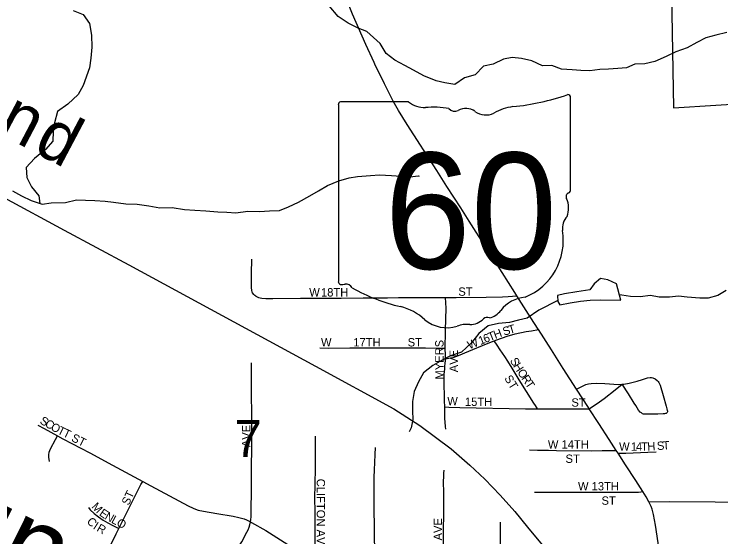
# Model space of a CAD drawing. Extents: x 1874609 to 2204689, y 815661 to 1281160.
# Drawn here: x 2014569 to 2018804, y 1048482 to 1051613 of the extents above; entities that cross this region are included whole.
import ezdxf

# ---------------------------------------------------------------- set-up
doc = ezdxf.new("R2010")
doc.units = 0
for name, color, linetype in [('GM_X_City_Street', 7, 'Continuous'), ('GM_X_City_Street_Text', 7, 'Continuous'), ('GM_X_Corporation', 7, 'Continuous'), ('GM_X_Minor_Lake', 7, 'Continuous'), ('GM_X_Minor_River', 7, 'Continuous'), ('GM_X_Minor_River_Text', 7, 'Continuous'), ('GM_X_Rail_Line', 7, 'Continuous'), ('GM_X_Rail_Line_Text', 7, 'Continuous'), ('GM_X_Section_Text', 7, 'Continuous'), ('GM_X_State_Location', 7, 'Continuous'), ('GM_X_State_Route', 7, 'Continuous'), ('GM_X_State_Shield', 7, 'Continuous')]:
    doc.layers.add(name, color=color, linetype=linetype)

msp = doc.modelspace()

# ---------------------------------------------------------------- linework, layer by layer
at = {"layer": 'GM_X_City_Street'}
for points in [[(2016018, 1049922.7), (2016011.3, 1049927.1), (2016004.9, 1049933.3), (2015998.1, 1049942.6), (2015995, 1049950.1), (2015992.5, 1049958.3), (2015990.9, 1049974.8), (2015990.5, 1049991.7), (2015990.7, 1050076.6), (2015993.1, 1050127.5), (2015992.9, 1050144.9)], [(2016018, 1049922.7), (2016033.1, 1049915.6), (2016043.8, 1049913.2), (2016053.2, 1049911.8), (2016076.4, 1049910.4), (2016119.6, 1049909.4), (2016284.1, 1049911.3), (2016365.7, 1049912.1), (2016529.5, 1049912.5), (2016660.4, 1049913.1), (2016725.4, 1049913.4), (2016807.2, 1049913.9), (2016872.2, 1049914.7), (2016970.5, 1049915.3), (2017154.2, 1049916.1)], [(2017152.2, 1049612.5), (2017152, 1049620.1), (2017152.7, 1049653.2), (2017153, 1049669.5), (2017153.3, 1049685.7), (2017153.9, 1049718.9), (2017155.6, 1049785), (2017157.1, 1049851.3), (2017155.6, 1049884.4), (2017154.2, 1049916.1)], [(2017154.2, 1049916.1), (2017217.1, 1049916.3), (2017398.1, 1049916.6), (2017496.1, 1049918.9), (2017528.7, 1049921.6), (2017581.7, 1049925.8)], [(2017444.7, 1049656), (2017461.9, 1049662.9), (2017524.5, 1049684.2), (2017572.2, 1049697.4), (2017636.8, 1049711.3), (2017669.2, 1049716.5), (2017710.7, 1049723.2)], [(2017153.6, 1049547.8), (2017183, 1049553.5), (2017200.1, 1049556.7), (2017231.9, 1049567.6), (2017293.4, 1049593.1), (2017400.5, 1049638.3), (2017444.7, 1049656)], [(2017706.1, 1049248.7), (2017692.7, 1049268.8), (2017683.6, 1049282.5), (2017596, 1049422), (2017553.1, 1049492.3), (2017527.6, 1049534.5), (2017510, 1049562.1), (2017482.5, 1049602.6), (2017463.7, 1049629.1), (2017444.7, 1049656)], [(2016401.2, 1049615), (2016449.9, 1049613), (2016580.3, 1049613.7), (2016742, 1049614.4), (2016839.3, 1049614.4), (2016968.8, 1049613.6), (2017033.8, 1049613.9), (2017115.1, 1049613), (2017152.2, 1049612.5)], [(2017153.6, 1049547.8), (2017153.3, 1049570.4), (2017152.2, 1049612.5)], [(2015986.1, 1048571.6), (2015988.4, 1048586.3), (2015989.7, 1048602.3), (2015989.5, 1048634.8), (2015989.4, 1048667.9), (2015991.3, 1048733.6), (2015990.8, 1048848.9), (2015992.8, 1049063), (2015993.4, 1049211), (2015991.1, 1049342.8), (2015992, 1049507.4), (2015992.2, 1049523.9)], [(2017149.4, 1049260.3), (2017148.4, 1049296.9), (2017147.4, 1049332), (2017145.8, 1049389), (2017145.7, 1049438.7), (2017146.5, 1049455.1), (2017149.7, 1049487.8), (2017150.9, 1049504.3), (2017152.9, 1049520.7), (2017153.7, 1049537.2), (2017153.6, 1049547.8)], [(2018213.2, 1049396), (2018223.3, 1049396.3), (2018255.3, 1049401.9), (2018302.7, 1049414.7), (2018333.8, 1049424.8), (2018364.8, 1049434.7), (2018380.3, 1049437), (2018388.3, 1049436.3), (2018395.4, 1049435), (2018410.1, 1049428.5), (2018423.2, 1049418.5), (2018428.9, 1049412.7), (2018433, 1049405.7), (2018439.5, 1049390.9), (2018457.4, 1049327.5), (2018475.6, 1049264.6), (2018480.4, 1049249.3), (2018483, 1049239.2), (2018483.8, 1049235.6), (2018483.9, 1049232.7), (2018483.3, 1049229.6), (2018481.8, 1049226.1), (2018479.2, 1049223.6), (2018475.3, 1049221.2), (2018472.5, 1049220.2), (2018465.7, 1049219), (2018459.3, 1049218.2), (2018426.6, 1049217.4), (2018378, 1049216.2), (2018361.4, 1049216.3), (2018348.2, 1049215.8), (2018341.2, 1049217.1), (2018334.2, 1049219.5), (2018327.9, 1049223.7), (2018321.3, 1049228.2), (2018311.4, 1049240.6), (2018302.8, 1049254.9), (2018294.3, 1049268.5), (2018285.1, 1049281.9), (2018250.5, 1049337.5), (2018213.2, 1049396)], [(2017939.9, 1049365.9), (2017967, 1049380.2), (2017995.9, 1049395.3), (2018011.5, 1049399.3), (2018027.7, 1049401.1), (2018060.3, 1049401.8), (2018109.4, 1049400.3), (2018191, 1049395.2), (2018213.2, 1049396)], [(2018015, 1049248.5), (2018076.3, 1049290.5), (2018104.4, 1049309.9), (2018171.2, 1049362.7), (2018213.2, 1049396)], [(2017149.4, 1049260.3), (2017174.4, 1049259.4), (2017239.9, 1049256.8), (2017634.3, 1049249.1), (2017706.1, 1049248.7)], [(2017156, 1049126.9), (2017154, 1049143.4), (2017150.7, 1049192.6), (2017150.4, 1049225.7), (2017149.4, 1049260.3)], [(2017706.1, 1049248.7), (2017815.1, 1049247.9), (2017963, 1049247.6), (2017979.4, 1049247.9), (2018015, 1049248.5)], [(2014711.2, 1049151.4), (2014748.7, 1049131.1), (2014828.4, 1049087.3)], [(2014780.8, 1048932.4), (2014777, 1048958.1), (2014776.4, 1048973.5), (2014779.4, 1048988.7), (2014787.4, 1049009.4), (2014816.4, 1049064.6), (2014828.4, 1049087.3)], [(2014828.4, 1049087.3), (2014860.6, 1049069.7), (2015023.1, 1048984.3), (2015158.5, 1048911), (2015339.4, 1048813.6)], [(2016352.6, 1048344.8), (2016363.4, 1048362.9), (2016370.3, 1048383.8), (2016373.1, 1048406.2), (2016372, 1048526.6), (2016372.6, 1048624.5), (2016371.7, 1048722.4), (2016372.1, 1048787.8), (2016374.1, 1048902.2), (2016374.6, 1049000.2), (2016374.6, 1049063.6), (2016374.6, 1049071.6), (2016374.6, 1049085.5)], [(2016733.5, 1048413.7), (2016730.7, 1048430.2), (2016728.2, 1048458.8), (2016728.2, 1048537.1), (2016727.3, 1048651.9), (2016727.3, 1048799.7), (2016727.3, 1048837), (2016728.2, 1048883.1), (2016729.9, 1048927.5), (2016731.7, 1048974.4), (2016734.3, 1049016.1)], [(2017657.7, 1049002.1), (2017706.1, 1049000.8), (2017770.4, 1049000.1), (2017818.8, 1048999.5), (2018027.7, 1048997.3), (2018092.5, 1048998.1), (2018127.1, 1048998.6), (2018176.9, 1048999.2)], [(2018187.9, 1048982.3), (2018233.9, 1048983.9), (2018366.9, 1048988.5), (2018416.6, 1048991.4)], [(2017141.3, 1048317.6), (2017142, 1048505.9), (2017143.1, 1048636.5), (2017143.1, 1048699.3), (2017143.1, 1048749.9), (2017142.4, 1048809.9), (2017143.3, 1048848.1), (2017143.8, 1048863.3), (2017145.4, 1048880.3)], [(2015196.5, 1048531.8), (2015275.4, 1048691), (2015314.3, 1048768.2), (2015328.9, 1048795), (2015339.4, 1048813.6)], [(2015339.4, 1048813.6), (2015388.2, 1048787.6), (2015612.6, 1048667.3), (2015641.9, 1048653.1), (2015656.8, 1048647), (2015671.9, 1048641.9), (2015703.5, 1048634.8), (2015784.5, 1048621.2), (2015882.2, 1048605.1), (2015914.6, 1048598.1), (2015946.6, 1048588.7), (2015962.2, 1048582.9), (2015986.1, 1048571.6)], [(2017688, 1048750), (2017801.4, 1048750), (2017900.6, 1048750), (2018067.1, 1048749.4), (2018227.7, 1048748.9), (2018274.2, 1048749.5), (2018309.8, 1048750), (2018325.2, 1048751.1), (2018336.4, 1048753.3)], [(2015013.8, 1048657.3), (2015024, 1048644.3), (2015048.2, 1048621.9), (2015074.4, 1048601.4), (2015101.8, 1048582.4), (2015130.4, 1048565.5), (2015160, 1048550.4), (2015196.5, 1048531.8)], [(2015811.1, 1048260), (2015870.7, 1048355.6), (2015932.6, 1048452.6), (2015964.4, 1048510), (2015971.6, 1048524.4), (2015977.6, 1048539.3), (2015982.3, 1048554.6), (2015986.1, 1048571.6)], [(2015986.1, 1048571.6), (2015992.4, 1048568.6), (2016077.8, 1048518.7), (2016230.2, 1048421.2), (2016352.6, 1048344.8)], [(2017480.7, 1048310.6), (2017480.9, 1048357), (2017481.8, 1048389.5), (2017482.7, 1048454.9), (2017483.5, 1048493.4), (2017483.5, 1048518.6), (2017483.4, 1048569.4)], [(2014914, 1047967.7), (2014924.9, 1047988.5), (2014955.3, 1048046.6), (2014984.5, 1048105.2), (2015020.1, 1048178.4), (2015057.2, 1048251.2), (2015094.4, 1048324), (2015103.4, 1048342.3), (2015180.9, 1048500.4), (2015196.5, 1048531.8)]]:
    msp.add_lwpolyline(points, dxfattribs=at)
at = {"layer": 'GM_X_Corporation'}
msp.add_lwpolyline([(2019075.4, 1052732.9), (2018311, 1052783.7), (2018307.1, 1052631.7), (2018625.5, 1052609.5), (2018595.1, 1051726.6), (2018508.8, 1051731.7), (2018519.9, 1051051.6), (2019028, 1051083.3)], dxfattribs=at)
at = {"layer": 'GM_X_Minor_Lake'}
for points in [[(2018204.4, 1049900), (2018178.9, 1049996.5), (2018126.9, 1050020.9), (2018082.9, 1050029.2), (2018044.6, 1049997.3), (2018018.4, 1049961.4), (2017940.2, 1049949.8), (2017868, 1049938.3), (2017825.9, 1049928.5), (2017827.7, 1049892.4), (2017839.6, 1049872.2), (2017901.8, 1049883.9), (2017962, 1049893.5), (2018020.1, 1049899.1), (2018080.2, 1049900.8)], [(2018080.2, 1049900.8), (2018204.4, 1049900)]]:
    msp.add_lwpolyline(points, dxfattribs=at)
at = {"layer": 'GM_X_Minor_River'}
for points in [[(2014921.9, 1051635.1), (2014981.9, 1051610.6), (2015021.6, 1051556.1), (2015033.3, 1051487.8), (2015034.9, 1051415.6), (2015028.6, 1051349.4), (2015020.3, 1051291.2), (2014983.6, 1051185.1), (2014953.3, 1051131.1), (2014890.9, 1051073.3), (2014828.5, 1051029.6), (2014810.2, 1050961.5)], [(2018840, 1051503.4), (2018773.8, 1051487.7), (2018713.6, 1051472.1), (2018659.3, 1051442.3), (2018603.1, 1051410.6), (2018534.8, 1051386.9), (2018476.6, 1051359.2), (2018408.3, 1051329.6), (2018348.1, 1051315.9), (2018288, 1051314.3), (2018237.8, 1051290.5), (2018185.7, 1051286.8), (2018131.6, 1051283.2), (2018079.5, 1051281.5), (2018019.3, 1051273.9), (2017965.2, 1051276.2), (2017913.2, 1051278.6), (2017849.1, 1051283), (2017791.1, 1051305.4), (2017735, 1051303.8), (2017671, 1051334.3), (2017609, 1051346.8), (2017552.9, 1051353.1), (2017500.8, 1051343.4), (2017440.5, 1051313.7), (2017382.4, 1051302.1), (2017332, 1051250.2), (2017267.8, 1051230.6), (2017209.5, 1051190.8), (2017149.4, 1051201.2), (2017097.4, 1051213.6), (2017023.4, 1051244.2), (2016961.5, 1051276.7), (2016909.6, 1051305.1), (2016849.6, 1051337.6), (2016797.7, 1051378.1), (2016762, 1051436.5), (2016682.2, 1051509.3), (2016630.3, 1051529.7), (2016570.3, 1051558.2), (2016510.4, 1051598.7), (2016456.7, 1051663.3)], [(2014810.2, 1050961.5), (2014803.9, 1050909.3), (2014801.6, 1050853.1), (2014757.2, 1050801.2), (2014690.8, 1050747.5), (2014640.5, 1050693.6), (2014644.2, 1050635.4), (2014673.9, 1050579), (2014717.7, 1050524.6), (2014723.9, 1050478.9)], [(2014559.6, 1050553.7), (2014613.5, 1050525.2), (2014671.5, 1050496.8), (2014737.5, 1050474.2), (2014791.6, 1050481.9), (2014877.8, 1050485.4), (2014942, 1050501), (2014996, 1050498.7), (2015052.1, 1050496.3), (2015114.2, 1050491.9), (2015164.3, 1050487.6), (2015238.3, 1050477), (2015306.4, 1050474.6), (2015376.5, 1050464.1), (2015442.6, 1050453.6), (2015516.7, 1050455.2), (2015590.8, 1050442.6), (2015652.8, 1050438.2), (2015716.9, 1050433.8), (2015789, 1050429.3), (2015843.1, 1050427), (2015897.2, 1050422.6), (2015969.3, 1050432.2), (2016039.5, 1050431.7), (2016099.6, 1050435.3), (2016159.7, 1050437), (2016213.9, 1050458.7), (2016272.2, 1050486.4), (2016340.5, 1050524.1), (2016392.7, 1050553.9), (2016447, 1050585.6), (2016515.2, 1050615.3), (2016577.4, 1050632.9), (2016627.6, 1050640.6), (2016703.7, 1050646.2), (2016757.8, 1050649.8), (2016830, 1050647.4), (2016886, 1050643), (2016940.1, 1050638.6), (2016992.2, 1050644.3), (2016996.2, 1050642.3)], [(2018835.8, 1049958.1), (2018785.6, 1049928.3), (2018727.4, 1049910.6), (2018677.3, 1049911), (2018601.2, 1049917.5), (2018551.1, 1049923.8), (2018497, 1049918.1), (2018434.9, 1049918.5), (2018382.9, 1049926.9), (2018320.7, 1049919.3), (2018262.6, 1049921.7), (2018210.6, 1049930), (2018196, 1049931.9)], [(2017827.5, 1049897.2), (2017713.2, 1049838.9), (2017642.9, 1049791.2), (2017590.7, 1049779.5), (2017536.5, 1049765.8), (2017472.4, 1049760.2), (2017410.2, 1049746.6), (2017353.9, 1049700.8), (2017309.5, 1049644.8), (2017249.1, 1049589), (2017184.9, 1049565.4), (2017134.7, 1049539.6), (2017078.4, 1049507.9), (2017022.1, 1049464.1), (2016991.7, 1049410.1), (2016965.4, 1049352.1), (2016957, 1049291.9), (2016956.7, 1049235.7), (2016958.5, 1049185.5), (2016948.2, 1049135.4), (2016936.1, 1049111.4)]]:
    msp.add_lwpolyline(points, dxfattribs=at)
at = {"layer": 'GM_X_Rail_Line'}
msp.add_lwpolyline([(2014508.1, 1050513.9), (2014868.3, 1050318.8), (2015255.7, 1050110.3), (2016375.8, 1049504.8), (2016844.4, 1049248.2), (2017000.9, 1049148.6), (2017187.6, 1049008.6), (2017299.5, 1048910.9), (2017388.9, 1048826.3), (2017482.4, 1048731.5), (2017569.7, 1048632.6), (2017646.3, 1048539.1), (2017921.6, 1048207.4)], dxfattribs=at)
at = {"layer": 'GM_X_State_Route'}
for points in [[(2016725.9, 1051323.7), (2016676.1, 1051431.9), (2016597.6, 1051612.4), (2016535.3, 1051771.5)], [(2017245.3, 1050451.9), (2017162.9, 1050579.7), (2017101.3, 1050676.1), (2016924.2, 1050952.2), (2016872.5, 1051035.8), (2016840.3, 1051092.7), (2016788.1, 1051194.7), (2016730.9, 1051312.8), (2016725.9, 1051323.7)], [(2017595.7, 1049903.8), (2017581.7, 1049925.8), (2017568.8, 1049946.1), (2017454.6, 1050125.3), (2017383.1, 1050235.3), (2017295.8, 1050373.6), (2017245.3, 1050451.9)], [(2018373.4, 1048691.9), (2018356, 1048722.1), (2018336.4, 1048753.3), (2018294.9, 1048819), (2018233, 1048913.3), (2018187.9, 1048982.3), (2018176.9, 1048999.2), (2018134.6, 1049063.9), (2018072.2, 1049159.9), (2018015, 1049248.5), (2018010, 1049256.3), (2017939.9, 1049365.9), (2017859.8, 1049491.1), (2017788.5, 1049601.2), (2017710.7, 1049723.2), (2017709.4, 1049725.3), (2017665.2, 1049794.4), (2017595.7, 1049903.8)], [(2018373.4, 1048691.9), (2018493.8, 1048693.8), (2018770.7, 1048691.5), (2018950.1, 1048690.2), (2019068.2, 1048687.3)], [(2018589.4, 1047347.3), (2018576.8, 1047434.6), (2018557.7, 1047573.2), (2018546.7, 1047652), (2018539.5, 1047700.4), (2018532.1, 1047748.6), (2018521.8, 1047812.5), (2018511.9, 1047876.1), (2018507.1, 1047908), (2018499.5, 1047955.4), (2018497.5, 1047971.2), (2018494, 1047994.9), (2018474.1, 1048131), (2018448.2, 1048320), (2018443, 1048357.7), (2018441.2, 1048368.9), (2018435.2, 1048405.9), (2018412.6, 1048551.2), (2018400.6, 1048615.2), (2018392.4, 1048646.7), (2018386.5, 1048662.6), (2018373.4, 1048691.9)]]:
    msp.add_lwpolyline(points, dxfattribs=at)
at = {"layer": 'GM_X_State_Shield'}
for p, q in [((2016933.2, 1051087.1), (2016525.5, 1051087.1)), ((2017903.9, 1050560.5), (2017903.9, 1051113.3)), ((2016511.8, 1051068.9), (2016511.8, 1050012.3)), ((2017903.8, 1050560.7), (2017903.9, 1050560.5))]:
    msp.add_line(p, q, dxfattribs=at)
for centre, radius, start, end in [((2017408, 1052527.6), 1476.4, 275.8445, 288.9065), ((2017888.5, 1051115.6), 15.5, 351.8621, 97.738), ((2016527.7, 1051071.2), 16.1, 98.1301, 188.1301), ((2017030.3, 1051209.8), 156.4, 231.6195, 271.1119), ((2017082.1, 1050493.9), 561.6, 80.4867, 94.9883), ((2017209.6, 1051076.6), 45.1, 219.7921, 297.1024), ((2017275.9, 1050954.5), 93.8, 54.4667, 119.1411), ((2017596.3, 1050764.4), 297, 97.3462, 120.7689), ((2017397, 1051122), 112.9, 233.8562, 294.8282), ((2017900.4, 1050520), 24, 107.944, 210.337), ((2017887.4, 1050558.4), 16.6, 289.6038, 7.7341), ((2017747.8, 1050450.1), 144, 340.033, 23.6496), ((2017959.5, 1050329.2), 104.8, 136.8065, 186.9296), ((2017490.7, 1050258.9), 369.3, 292.3089, 8.9858), ((2016527.9, 1050010), 16.3, 171.9584, 258.3066), ((2016530.3, 1050118.1), 124.2, 267.339, 280.6039), ((2016555.7, 1049951.3), 44.8, 29.7484, 93.2717), ((2017121, 1050900.7), 1066.1, 240.4129, 257.1985), ((2017646.4, 1049715.6), 202.2, 94.4031, 142.5768), ((2016803.2, 1049537.6), 333.6, 47.1842, 75.836), ((2017390.2, 1049909.9), 119.3, 282.8732, 323.2771), ((2017163.9, 1049946.1), 211.7, 230.7004, 286.2918), ((2017301.7, 1049866.9), 112.8, 268.777, 315.5493), ((2017403.7, 1049764.6), 31.8, 65.7517, 132.6484), ((2017286.3, 1049580.8), 173.9, 85.6951, 111.2099)]:
    msp.add_arc(centre, radius, start, end, dxfattribs=at)

# ---------------------------------------------------------------- texts
at = {"layer": 'GM_X_City_Street_Text'}
for s, rotation, p in [('W', 0, (2016337.5, 1049921.5)), ('18TH', 0, (2016408, 1049921.5)), ('ST', 0, (2017230.8, 1049925.9)), ('H', 20.4332, (2017452.3, 1049666.5)), ('S', 17.5969, (2017505.4, 1049685.9)), ('T', 16.5422, (2017538.7, 1049696.5)), ('1', 21.9928, (2017362.9, 1049630.4)), ('6', 21.9928, (2017391.5, 1049641.9)), ('T', 21.979, (2017420, 1049653.4)), ('W', 0, (2016408, 1049622.3)), ('17TH', 0, (2016601.6, 1049622.3)), ('ST', 0, (2016927.2, 1049622.3)), ('MYERS', 90, (2017142.1, 1049423.7)), ('W', 21.9887, (2017297.6, 1049604)), ('AVE', 90, (2017228.2, 1049467.7)), ('S', 299.6941, (2017538.2, 1049538.1)), ('H', 302.7776, (2017557.2, 1049505)), ('O', 304.0863, (2017581.7, 1049467)), ('ST', 301.6047, (2017504.3, 1049432)), ('R', 304.1017, (2017606.4, 1049430.6)), ('T', 304.1185, (2017628.6, 1049397.7)), ('W', 0, (2017164.7, 1049270.3)), ('15TH', 0, (2017270.4, 1049265.9)), ('ST', 0, (2017908.4, 1049261.5)), ('S', 330.0857, (2014718.7, 1049163.5)), ('C', 330.0774, (2014749.2, 1049145.9)), ('O', 330.293, (2014783.7, 1049126)), ('T', 333.2903, (2014824.4, 1049102.9)), ('AVE', 90, (2015984.9, 1049018.9)), ('T', 335.1364, (2014857.4, 1049086.3)), ('ST', 333.435, (2014907.4, 1049058.1)), ('W 14TH', 0, (2017767.5, 1049010.7)), ('H', 3.0711, (2018364.5, 1048998)), ('S', 3.7995, (2018422.3, 1049001.3)), ('T', 3.843, (2018457.5, 1049003.6)), ('W', 0.0336, (2018194.4, 1048997.5)), ('1', 0.0237, (2018264.8, 1048997.5)), ('4', 0.0312, (2018295.6, 1048997.6)), ('T', 0.5735, (2018326.9, 1048997.6)), ('ST', 0, (2017873.2, 1048924.7)), ('CLIFTON AVE', 270, (2016382.2, 1048829.7)), ('W 13TH', 0, (2017948, 1048759.9)), ('ST', 64.9823, (2015255.4, 1048666.5)), ('ST', 0, (2018088.8, 1048673.9)), ('M', 313.4414, (2015029.9, 1048658.9)), ('E', 325.6835, (2015075.1, 1048613)), ('N', 330.575, (2015108.1, 1048590.7)), ('C', 312.0107, (2015001, 1048571.6)), ('L', 331.7829, (2015147.4, 1048568.5)), ('O', 330.7458, (2015178.2, 1048552)), ('AVE', 90, (2017133.4, 1048460.1)), ('I', 327.2209, (2015038.5, 1048532.8)), ('R', 330.6346, (2015059.8, 1048519.2))]:
    msp.add_text(s, height=50, rotation=rotation, dxfattribs=at).set_placement(p)
at = {"layer": 'GM_X_Minor_River_Text'}
msp.add_text('Run', height=500.16, rotation=333.4574, dxfattribs=at).set_placement((2013662.6, 1048666.3))
at = {"layer": 'GM_X_Rail_Line_Text'}
for s, rotation, p in [('n', 332.1991, (2014457.6, 1050907.5)), ('d', 332.1328, (2014675.5, 1050792.6))]:
    msp.add_text(s, height=299, rotation=rotation, dxfattribs=at).set_placement(p)
at = {"layer": 'GM_X_Section_Text'}
msp.add_text('7', height=221, rotation=0, dxfattribs=at).set_placement((2015888.8, 1048960.4))
at = {"layer": 'GM_X_State_Location'}
for s in ['s', 'r']:
    msp.add_text(s, height=1, dxfattribs=at).set_placement((2017192.2, 1050470.3))
msp.add_text('60', height=1, rotation=0, dxfattribs=at).set_placement((2016940.4, 1050397.6))
at = {"layer": 'GM_X_State_Shield'}
msp.add_text('60', height=696.1, dxfattribs=at).set_placement((2016788, 1050086.8))

doc.saveas('drawing.dxf')
